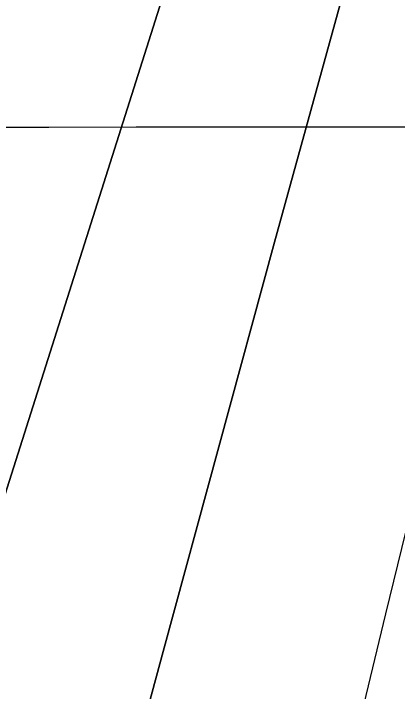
# Model space of a CAD drawing. Extents: x 3297716 to 3335574, y 688621 to 713991.
# Drawn here: x 3323571.2 to 3323661.5, y 696916.4 to 697076 of the extents above; entities that cross this region are included whole.
import ezdxf

# ---------------------------------------------------------------- set-up
doc = ezdxf.new("R2010")
doc.units = 0
for name, color, linetype in [('V-GRID-MAJR', 7, 'Continuous'), ('V-RIVR-EDGE', 7, 'Continuous'), ('V-TOPO-DPTH', 7, 'Continuous'), ('V-TOPO-MINR', 7, 'Continuous')]:
    doc.layers.add(name, color=color, linetype=linetype)

msp = doc.modelspace()

# ---------------------------------------------------------------- linework, layer by layer
at = {"layer": 'V-GRID-MAJR'}
msp.add_spline([(3301847.299, 697030.213), (3307100.789, 697033.652), (3312354.279, 697037.855), (3317607.768, 697042.821), (3322861.257, 697048.552), (3328114.745, 697055.047), (3333368.231, 697062.306), (3333368.232, 697062.306)], degree=3, dxfattribs=at)
at = {"layer": 'V-RIVR-EDGE'}
msp.add_spline([(3322948.366287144, 694020.914767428), (3322949.4141121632, 694024.6369113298), (3322957.602035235, 694042.4556020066), (3322966.987881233, 694074.2322378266), (3322979.8744808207, 694110.2660500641), (3322999.013836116, 694165.6745500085), (3323019.31083972, 694218.7533695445), (3323047.4165960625, 694293.142044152), (3323064.985570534, 694340.7983676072), (3323068.5227630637, 694359.7919671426), (3323070.099856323, 694370.2587478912), (3323070.903266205, 694381.5030476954), (3323071.352437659, 694406.3213277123), (3323072.9285719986, 694416.4003078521), (3323078.7714719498, 694426.8565404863), (3323084.230406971, 694438.8649344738), (3323087.357743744, 694448.9400789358), (3323090.11358154, 694465.6087926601), (3323090.51768378, 694472.200444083), (3323089.3744192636, 694480.3471336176), (3323089.386885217, 694485.3885415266), (3323093.6795416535, 694496.2364104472), (3323102.6353945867, 694510.9507784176), (3323113.519702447, 694521.3945450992), (3323114.309687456, 694527.2096363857), (3323113.949695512, 694538.4568129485), (3323114.762694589, 694553.5791188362), (3323118.7011125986, 694578.0009679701), (3323122.9966457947, 694590.0122387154), (3323131.9640057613, 694609.3802139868), (3323139.744949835, 694619.4438514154), (3323140.917940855, 694623.3189807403), (3323134.3349197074, 694627.2132884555), (3323134.341632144, 694629.9278927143), (3323141.3556052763, 694643.4836534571), (3323147.9645172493, 694650.0599621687), (3323149.147097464, 694657.8130975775), (3323151.8856747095, 694667.5014003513), (3323156.9616037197, 694681.4497563), (3323161.663156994, 694700.8282796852), (3323165.5871912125, 694719.4331196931), (3323168.713569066, 694729.1204635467), (3323174.948105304, 694741.1269396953), (3323179.2369260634, 694750.4236061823), (3323184.311896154, 694763.9841615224), (3323190.1528782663, 694773.6647929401), (3323189.3964554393, 694781.4227229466), (3323190.575199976, 694787.6246559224), (3323200.325832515, 694810.093118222), (3323212.421488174, 694839.9240385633), (3323221.02310268, 694868.2123867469), (3323223.7760637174, 694883.7176986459), (3323229.641018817, 694903.093345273), (3323232.778903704, 694917.4342964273), (3323234.7505100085, 694930.6147225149), (3323239.0508378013, 694944.5649963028), (3323242.1752978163, 694953.4767389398), (3323245.70386007, 694968.980133), (3323248.836950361, 694981.3820811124), (3323256.253107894, 695000.7538920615), (3323259.3708554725, 695006.9510304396), (3323262.095048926, 695010.8223240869), (3323260.9575379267, 695021.2958172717), (3323261.3683526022, 695030.6020729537), (3323262.5538095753, 695039.5186101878), (3323266.06319344, 695047.2659920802), (3323266.462501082, 695051.9186404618), (3323266.1120983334, 695067.043823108), (3323267.315774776, 695083.3285719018), (3323269.6905243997, 695102.712848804), (3323271.273371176, 695115.5064332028), (3323274.789467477, 695125.968419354), (3323280.228265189, 695129.8330005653), (3323284.902968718, 695138.353106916), (3323287.2566221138, 695149.2057704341), (3323288.843304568, 695163.550557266), (3323288.85768836, 695169.367566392), (3323285.7629548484, 695172.4776426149), (3323285.773502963, 695176.7434493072), (3323290.0575291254, 695184.101112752), (3323291.2401093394, 695191.8542481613), (3323304.1113662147, 695221.6832506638), (3323311.1358874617, 695239.5048180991), (3323319.7566803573, 695275.5491784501), (3323326.0573820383, 695314.3138965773), (3323328.486790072, 695355.8028081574), (3323328.182415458, 695389.5424200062), (3323328.992537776, 695403.5013240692), (3323333.289029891, 695415.9003954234), (3323336.8012905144, 695424.811179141), (3323336.8195099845, 695432.1793907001), (3323336.830058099, 695436.4451973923), (3323334.507090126, 695438.0021533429), (3323333.741078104, 695441.8820772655), (3323334.1451803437, 695448.4737286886), (3323336.0899369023, 695450.7957377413), (3323336.505546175, 695462.0409964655), (3323334.9677686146, 695467.4740406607), (3323336.535272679, 695474.062815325), (3323337.7216885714, 695483.367153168), (3323338.900433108, 695489.5690861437), (3323338.9301596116, 695501.5909050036), (3323339.7239802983, 695508.9571987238), (3323344.3785465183, 695509.3334922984), (3323347.511636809, 695521.7354404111), (3323348.689422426, 695527.5495727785), (3323352.1844224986, 695529.4799455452), (3323353.747131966, 695534.1297171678), (3323353.7509676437, 695535.6809196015), (3323351.8148413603, 695536.8491160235), (3323349.5110517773, 695546.162084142), (3323347.230276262, 695564.7822668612), (3323348.4214867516, 695576.0256077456), (3323350.758838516, 695580.2856609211), (3323348.829424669, 695584.1684616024), (3323346.131122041, 695590.7677843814), (3323352.3982615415, 695615.9594812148), (3323351.6293727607, 695618.6760033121), (3323350.4688476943, 695619.8422818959), (3323349.7335210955, 695636.1318252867), (3323350.5235061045, 695641.9469165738), (3323355.5764210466, 695646.5880579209), (3323358.322669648, 695659.3787655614), (3323360.2722208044, 695663.6397776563), (3323363.373666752, 695663.2443056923), (3323363.3592829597, 695657.4272965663), (3323367.216192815, 695648.8860939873), (3323370.3205155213, 695649.6540238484), (3323370.74379615, 695664.0016874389), (3323374.2503032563, 695670.5856675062), (3323381.254687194, 695680.2634221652), (3323382.047548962, 695687.2419152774), (3323388.698653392, 695710.8814507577), (3323396.5179542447, 695736.4571125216), (3323397.7034112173, 695745.3736497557), (3323398.499149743, 695753.5155446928), (3323397.7379323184, 695759.3344716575), (3323393.8762278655, 695765.9366711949), (3323394.2832068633, 695773.691724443), (3323399.3466699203, 695782.5986724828), (3323407.1093945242, 695785.294098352), (3323417.967811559, 695785.2672486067), (3323417.976441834, 695788.757454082), (3323420.721731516, 695801.1603611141), (3323422.293071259, 695809.3003382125), (3323424.6380943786, 695816.6627962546), (3323424.665903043, 695827.9090138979), (3323425.8379351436, 695831.3963426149), (3323428.559251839, 695834.1042344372), (3323437.473871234, 695832.1431762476), (3323439.0327450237, 695835.2417454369), (3323431.6750815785, 695839.5257715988), (3323429.7552569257, 695847.2865783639), (3323429.780188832, 695857.369394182), (3323430.5864754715, 695869.7770958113), (3323433.7042230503, 695875.9742341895), (3323435.265014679, 695879.8484045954), (3323433.7329906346, 695887.6082524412), (3323434.9098173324, 695893.0345841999), (3323438.4144066, 695898.8429630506), (3323445.79987871, 695905.8051545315), (3323452.791796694, 695910.4415012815), (3323454.3487526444, 695912.7644692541), (3323453.196857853, 695917.4209533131), (3323447.3932736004, 695922.8645456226), (3323447.404780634, 695927.5181529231), (3323447.416287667, 695932.1717602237), (3323452.107292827, 695947.284476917), (3323456.0351627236, 695967.4405193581), (3323463.0577661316, 695984.4864855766), (3323466.9482381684, 695989.5183042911), (3323475.1035579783, 695994.1517742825), (3323476.276548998, 695998.0269036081), (3323476.29093279, 696003.8439127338), (3323479.0218386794, 696010.4298106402), (3323484.859944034, 696018.9470402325), (3323492.248292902, 696027.0726335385), (3323500.4103251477, 696034.420707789), (3323505.8702190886, 696046.8169023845), (3323508.9841309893, 696051.4628383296), (3323516.364808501, 696056.4860267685), (3323519.4835149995, 696063.0709657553), (3323526.0885912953, 696068.0960720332), (3323531.5379371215, 696076.2264599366), (3323536.21455849, 696085.5221675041), (3323536.2270244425, 696090.5635754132), (3323531.979437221, 696097.9423350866), (3323530.438782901, 696102.2119774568), (3323530.444536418, 696104.5387811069), (3323533.94049541, 696106.8569544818), (3323544.0789285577, 696129.3244578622), (3323548.748837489, 696135.9055611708), (3323553.436965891, 696149.8548760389), (3323555.396106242, 696157.9938942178), (3323554.638724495, 696165.3640236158), (3323556.59019349, 696170.4006369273), (3323558.1500261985, 696173.8870067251), (3323559.714653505, 696179.3123795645), (3323566.346579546, 696195.1959028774), (3323569.860758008, 696204.8822878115), (3323570.2715726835, 696214.1885434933), (3323571.8304464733, 696217.2871126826), (3323578.0371740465, 696218.047371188), (3323583.086253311, 696221.1373101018), (3323583.8819918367, 696229.2792050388), (3323588.564366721, 696240.9017162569), (3323595.1799911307, 696250.192629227), (3323599.4563459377, 696254.447887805), (3323606.4425104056, 696256.7574309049), (3323608.7856156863, 696263.3442877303), (3323619.356918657, 696304.0374607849), (3323636.948907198, 696361.0009988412), (3323653.396672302, 696425.7234258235), (3323674.5287301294, 696502.8439652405), (3323685.0875671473, 696538.4957303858), (3323701.095749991, 696582.2778834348), (3323710.868437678, 696613.665759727), (3323717.158591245, 696648.1646711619), (3323723.848052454, 696687.3162309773), (3323726.2304734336, 696709.8029127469), (3323735.2342723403, 696743.907311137), (3323756.7119383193, 696803.9636648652), (3323773.9113316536, 696858.9891587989), (3323781.3562567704, 696889.9949879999), (3323782.9237608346, 696896.5837626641), (3323786.031919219, 696898.902894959), (3323786.427391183, 696902.0043409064), (3323784.883860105, 696905.1105814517), (3323782.175968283, 696907.8318981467), (3323782.578152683, 696913.6479483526), (3323780.643944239, 696915.591745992), (3323779.094659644, 696916.3711828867), (3323779.1167147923, 696925.2905968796), (3323780.318473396, 696940.7997444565), (3323785.4030326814, 696958.2383058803), (3323787.753809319, 696967.927567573), (3323789.6918534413, 696967.5349723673), (3323796.2825459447, 696966.7430695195), (3323797.839501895, 696969.066037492), (3323798.238809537, 696973.7186858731), (3323801.3910782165, 696993.8766461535), (3323801.422722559, 697006.6740662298), (3323801.468750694, 697025.2884954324), (3323803.4509051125, 697042.7347282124), (3323803.8607608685, 697051.6531832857), (3323803.869391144, 697055.1433887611), (3323801.1643760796, 697059.0281072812), (3323800.3964462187, 697062.1324299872), (3323801.9514843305, 697063.6797967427), (3323806.9928922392, 697063.6673307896), (3323807.3893231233, 697067.1565773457), (3323807.415213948, 697077.6271937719), (3323807.8298643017, 697088.4846518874), (3323810.182558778, 697098.9495147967), (3323812.5342943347, 697109.026577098), (3323817.962543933, 697108.6253516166), (3323823.39367029, 697109.387527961), (3323824.5609077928, 697110.9358536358), (3323821.4652153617, 697113.6581292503), (3323821.085086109, 697116.761493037), (3323819.923602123, 697117.5399710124), (3323809.84941658, 697121.0551083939), (3323809.46545165, 697122.6072697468), (3323809.4731230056, 697125.709674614), (3323818.4376062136, 697143.9142480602), (3323821.5716554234, 697156.7039967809), (3323825.451579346, 697157.4700088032), (3323830.8817467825, 697157.8443845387), (3323833.9889462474, 697159.7757162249), (3323833.9946997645, 697162.1025198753), (3323830.1214882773, 697164.0511121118), (3323823.528877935, 697164.067413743), (3323823.148748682, 697167.1707775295), (3323823.1554611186, 697169.885381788), (3323825.0982998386, 697171.4317896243), (3323827.8138630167, 697171.8128777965), (3323829.3660243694, 697172.196842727), (3323830.147379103, 697174.5217285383), (3323831.7100885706, 697179.1715001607), (3323834.043604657, 697181.8803509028), (3323834.0570295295, 697187.3095594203), (3323836.42027212, 697202.0402290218), (3323835.2664594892, 697205.9211118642), (3323827.1351126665, 697210.9826570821), (3323823.2695725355, 697216.0336541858), (3323822.8923200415, 697220.3004197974), (3323824.455029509, 697224.9501914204), (3323826.8038883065, 697233.863851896), (3323831.4795507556, 697242.7717588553), (3323836.5621922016, 697259.4347190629), (3323841.2733346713, 697282.6912485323), (3323847.535679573, 697305.9439423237), (3323851.8436787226, 697322.9966209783), (3323857.30932618, 697337.7196192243), (3323865.101777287, 697352.4368639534), (3323867.8441902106, 697363.6763691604), (3323867.087767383, 697371.4342991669), (3323864.781101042, 697379.5838654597), (3323867.138590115, 697391.9877314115), (3323875.3504861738, 697419.5014372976), (3323883.142937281, 697434.2186820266), (3323896.773493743, 697457.4531563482), (3323907.27959019, 697471.7758880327), (3323915.068205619, 697484.9419303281), (3323917.8202077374, 697500.059441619), (3323925.6395085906, 697525.6351033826), (3323933.834144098, 697546.1683983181), (3323940.075392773, 697560.8894787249), (3323942.0345331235, 697569.028496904), (3323946.7197847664, 697581.8144099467), (3323953.3488340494, 697596.5345314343), (3323965.8303724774, 697625.5888916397), (3323975.5790871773, 697647.2817527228), (3323979.108608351, 697663.1729473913), (3323983.4137307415, 697679.0622242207), (3323992.005756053, 697703.4725663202), (3323996.7044325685, 697721.6876878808), (3324001.768854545, 697730.9824365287), (3324007.608877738, 697740.275267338), (3324011.530035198, 697757.7167055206), (3324016.234465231, 697778.2586307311), (3324014.7503871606, 697805.4085089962), (3324012.861247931, 697825.5789352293), (3324013.656986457, 697833.7208301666), (3324020.7141109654, 697864.7276182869), (3324032.9037407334, 697932.5629982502), (3324038.393361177, 697956.9810117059), (3324042.6812230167, 697965.8898775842), (3324046.575530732, 697972.4728987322), (3324050.8729817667, 697985.2597706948), (3324055.9306913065, 697991.839915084), (3324055.941239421, 697996.105721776), (3324055.5716582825, 698003.474892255), (3324056.792595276, 698026.7400519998), (3324061.141827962, 698060.4681568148), (3324067.83416593, 698100.7831184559), (3324075.2973105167, 698139.1571592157), (3324081.5471894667, 698157.3684450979), (3324088.5554090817, 698168.5974021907), (3324090.8965965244, 698174.4086577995), (3324094.80720587, 698187.5842892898), (3324095.6230817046, 698203.8699970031), (3324097.26154581, 698239.1560166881), (3324100.4454588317, 698272.1113970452), (3324108.318459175, 698319.4038928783), (3324118.9156529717, 698370.567682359), (3324132.5970321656, 698414.3555889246), (3324146.3426589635, 698484.1261362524), (3324153.002393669, 698511.2558772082), (3324155.7438476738, 698522.1075818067), (3324161.575240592, 698527.9102071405), (3324167.807858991, 698539.1410820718), (3324172.4959873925, 698553.09039694), (3324172.5199603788, 698562.7854121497), (3324169.43865174, 698571.3246968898), (3324162.0963310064, 698581.8135327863), (3324160.9425183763, 698585.6944156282), (3324160.9501897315, 698588.7968204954), (3324167.2480146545, 698626.3981367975), (3324180.217081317, 698695.7828013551), (3324201.7935160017, 698795.7826177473), (3324223.6973393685, 698871.3500368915), (3324235.4301263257, 698911.2647319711), (3324246.7501807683, 698941.0975701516), (3324253.0249916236, 698969.3916718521), (3324262.801514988, 699002.3307505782), (3324270.197535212, 699013.5587487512), (3324276.820830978, 699025.9520665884), (3324280.341721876, 699038.3530557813), (3324280.3656948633, 699048.0480709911), (3324280.0009083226, 699057.3562445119), (3324275.754280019, 699065.1228047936), (3324274.631152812, 699081.4133071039), (3324272.355171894, 699101.9724928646), (3324269.6933082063, 699123.308238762), (3324271.681216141, 699143.0812751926), (3324274.8411561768, 699166.3416403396), (3324284.6243919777, 699201.9953233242), (3324289.3422468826, 699227.9664570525), (3324288.9860906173, 699240.7648360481), (3324287.448313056, 699246.1978802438), (3324284.354538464, 699249.6957570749), (3324270.408100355, 699255.5472873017), (3324268.4806043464, 699260.2056891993), (3324271.223976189, 699271.8329950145), (3324280.526396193, 699269.8709779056), (3324281.308709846, 699272.5836643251), (3324283.667157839, 699285.3753308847), (3324286.4345026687, 699306.6976519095), (3324288.412821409, 699322.592682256), (3324292.3397323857, 699342.360924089), (3324299.3786374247, 699365.9995006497), (3324314.285748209, 699434.9915700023), (3324317.7874607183, 699439.6365470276), (3324326.706874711, 699439.6144918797), (3324329.8150330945, 699441.9336241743), (3324329.8303758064, 699448.1384339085), (3324329.838047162, 699451.2408387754), (3324334.8890442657, 699455.1063789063), (3324345.3769212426, 699462.0608990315), (3324350.0621728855, 699474.8468120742), (3324350.094776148, 699488.0320327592), (3324350.1177902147, 699497.3392473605), (3324354.0437422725, 699516.7196885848), (3324362.6463156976, 699545.3958373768), (3324370.4560273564, 699567.0934930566), (3324371.64052541, 699575.622229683), (3324363.525480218, 699587.2763852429), (3324361.209224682, 699591.5479454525), (3324361.220731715, 699596.2015527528), (3324361.2322387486, 699600.8551600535), (3324374.9069055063, 699641.9284623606), (3324390.560849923, 699699.2845956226), (3324404.2527772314, 699747.3383088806), (3324408.9859748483, 699779.5142523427), (3324416.846509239, 699821.7653402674), (3324421.1573851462, 699839.9814207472), (3324418.8660615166, 699854.3357967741), (3324419.2778351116, 699864.0298530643), (3324419.284547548, 699866.7444573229), (3324416.960620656, 699867.9136126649), (3324409.5991215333, 699870.6464363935), (3324408.828314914, 699872.5873572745), (3324409.611587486, 699875.6878443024), (3324415.0733992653, 699888.8596401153), (3324417.048841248, 699903.5912686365), (3324417.0728142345, 699913.2862838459), (3324415.1520306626, 699920.6592900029), (3324412.446056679, 699924.1562079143), (3324416.7530969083, 699940.8210859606), (3324421.0121911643, 699938.0959335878), (3324424.9410199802, 699958.6397766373), (3324426.9576954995, 699990.0468313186), (3324429.7336706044, 700014.8593578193), (3324433.688390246, 700045.8738172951), (3324439.5926610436, 700081.1492888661), (3324442.7794508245, 700115.2680710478), (3324446.2878757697, 700122.6276523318), (3324447.0797786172, 700129.2183448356), (3324446.7428007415, 700149.7727359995), (3324449.525488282, 700177.2998667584), (3324456.9963042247, 700218.7763123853), (3324465.2235429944, 700252.4948280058), (3324468.7693657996, 700274.9786330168), (3324468.828818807, 700299.0222707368), (3324471.6412328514, 700338.5712203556), (3324481.4867984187, 700399.4319428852), (3324496.0540545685, 700487.8150015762), (3324505.1336081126, 700552.5556480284), (3324518.174593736, 700651.0253582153), (3324528.8389118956, 700729.335190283), (3324548.85839063, 700827.0120387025), (3324554.7463597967, 700855.694899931), (3324559.0246324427, 700860.7257597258), (3324565.2476616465, 700868.0786285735), (3324568.379793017, 700880.0927760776), (3324568.3922589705, 700885.1341839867), (3324563.753994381, 700891.3505007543), (3324563.3757829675, 700895.2294657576), (3324563.3844132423, 700898.719671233), (3324568.0907611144, 700920.0371976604), (3324578.2474137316, 700949.8729126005), (3324578.664940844, 700961.8937725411), (3324576.775801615, 700982.0641987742), (3324579.560406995, 701010.3669307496), (3324583.109106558, 701034.0141375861), (3324587.7799744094, 701040.9830415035), (3324591.2768923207, 701043.6890154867), (3324604.4736200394, 701048.3100195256), (3324610.3011772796, 701052.5614424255), (3324613.0311242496, 701058.7595397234), (3324615.763947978, 701066.1210388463), (3324624.7715825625, 701101.7766396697), (3324630.726676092, 701157.6055434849), (3324636.70382477, 701222.3538612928), (3324632.92746415, 701263.470314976), (3324633.7912859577, 701299.1460531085), (3324636.9684865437, 701329.3868292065), (3324647.9601933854, 701383.2642640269), (3324651.114379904, 701404.1978255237), (3324653.483376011, 701421.255298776), (3324659.3799754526, 701453.4283654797), (3324663.718660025, 701482.8906636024), (3324662.5897793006, 701496.854362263), (3324663.009224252, 701509.6508234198), (3324668.096660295, 701528.2527866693), (3324671.2479700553, 701548.0229463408), (3324672.0648048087, 701564.6964546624), (3324673.2771115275, 701584.4714089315), (3324678.352081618, 701598.031964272), (3324681.13285132, 701624.7834938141), (3324682.3259796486, 701636.8024359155), (3324688.164085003, 701645.3196655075), (3324695.941193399, 701653.832100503), (3324697.124732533, 701661.9730365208), (3324700.301933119, 701692.2138126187)], degree=3, dxfattribs=at)
at = {"layer": 'V-TOPO-DPTH'}
for points in [[(3323180.956695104, 695513.6983570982), (3323264.8485556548, 695853.3646533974), (3323273.6320924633, 695888.4322090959), (3323282.5690653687, 695923.4600794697), (3323291.7361924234, 695958.4284218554), (3323301.0567555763, 695993.3570789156), (3323308.649272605, 696021.438914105), (3323321.850092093, 696070.3870572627), (3323335.0094573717, 696119.3463143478), (3323348.1066413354, 696168.322242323), (3323361.1623710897, 696217.3092842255), (3323494.3773140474, 696718.4299995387), (3323498.4682282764, 696733.5362570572), (3323502.652333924, 696748.6161911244), (3323506.9762267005, 696763.6566400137), (3323511.393310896, 696778.6707654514), (3323515.915803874, 696793.654214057), (3323520.485629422, 696808.6230896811), (3323525.126453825, 696823.5701058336), (3323529.814610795, 696838.5025490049), (3323746.265453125, 697522.2467696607)], [(3323746.265453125, 697522.2467696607), (3323529.814610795, 696838.5025490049), (3323525.126453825, 696823.5701058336), (3323520.485629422, 696808.6230896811), (3323515.915803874, 696793.654214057), (3323511.393310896, 696778.6707654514), (3323506.9762267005, 696763.6566400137), (3323502.652333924, 696748.6161911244), (3323498.4682282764, 696733.5362570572), (3323494.3773140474, 696718.4299995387), (3323361.1623710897, 696217.3092842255), (3323348.1066413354, 696168.322242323), (3323335.0094573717, 696119.3463143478), (3323321.850092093, 696070.3870572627), (3323308.649272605, 696021.438914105), (3323301.0567555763, 695993.3570789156), (3323291.7361924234, 695958.4284218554), (3323282.5690653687, 695923.4600794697), (3323273.6320924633, 695888.4322090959), (3323264.8485556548, 695853.3646533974), (3323180.956695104, 695513.6983570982)], [(3323713.1978988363, 697310.7941773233), (3323686.021332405, 697214.6708860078), (3323659.1165954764, 697118.4721901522), (3323632.6196027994, 697022.1603874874), (3323606.3944396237, 696925.7731802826), (3323570.5936935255, 696793.0833845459), (3323562.430247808, 696762.9962115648), (3323554.210088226, 696732.9246277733), (3323545.904857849, 696702.8764277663), (3323537.5429136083, 696672.8438169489), (3323514.727287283, 696591.3460885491), (3323494.7167033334, 696520.6338255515), (3323474.441751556, 696449.9982501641), (3323453.7702480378, 696379.4777061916), (3323432.834376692, 696309.033849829), (3323325.047735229, 695950.0554850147), (3323319.576945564, 695931.4178574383), (3323314.260341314, 695912.7373757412), (3323309.175015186, 695893.9926128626), (3323304.2438744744, 695875.2049958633), (3323274.195555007, 695757.7702458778), (3323254.908896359, 695680.105455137), (3323236.359177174, 695602.2705478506), (3323218.9148671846, 695524.1804657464)], [(3323713.1978988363, 697310.7941773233), (3323686.021332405, 697214.6708860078), (3323659.1165954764, 697118.4721901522), (3323632.6196027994, 697022.1603874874), (3323606.3944396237, 696925.7731802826), (3323570.5936935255, 696793.0833845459), (3323562.430247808, 696762.9962115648), (3323554.210088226, 696732.9246277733), (3323545.904857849, 696702.8764277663), (3323537.5429136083, 696672.8438169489), (3323514.727287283, 696591.3460885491), (3323494.7167033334, 696520.6338255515), (3323474.441751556, 696449.9982501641), (3323453.7702480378, 696379.4777061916), (3323432.834376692, 696309.033849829), (3323325.047735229, 695950.0554850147), (3323319.576945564, 695931.4178574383), (3323314.260341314, 695912.7373757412), (3323309.175015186, 695893.9926128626), (3323304.2438744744, 695875.2049958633), (3323274.195555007, 695757.7702458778), (3323254.908896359, 695680.105455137), (3323236.359177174, 695602.2705478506), (3323218.9148671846, 695524.1804657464)], [(3323481.3649423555, 696347.0125654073), (3323511.643044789, 696439.8245091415), (3323542.0603616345, 696532.5912100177), (3323598.942658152, 696705.4140814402), (3323600.9822225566, 696711.7479443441), (3323602.967119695, 696718.0985078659), (3323604.8700159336, 696724.474122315), (3323606.7182449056, 696730.8664373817), (3323615.5927689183, 696762.3181596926), (3323621.702695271, 696784.4839197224), (3323627.633284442, 696806.6964019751), (3323633.294867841, 696828.9789675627), (3323638.7771140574, 696851.308255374), (3323648.4974324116, 696891.9591158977), (3323658.7875228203, 696934.6286641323), (3323669.187254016, 696977.2712488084), (3323679.7514463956, 697019.8733881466), (3323690.425279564, 697062.4485639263), (3323745.0599311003, 697278.6033242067)], [(3323481.3649423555, 696347.0125654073), (3323511.643044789, 696439.8245091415), (3323542.0603616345, 696532.5912100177), (3323598.942658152, 696705.4140814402), (3323600.9822225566, 696711.7479443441), (3323602.967119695, 696718.0985078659), (3323604.8700159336, 696724.474122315), (3323606.7182449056, 696730.8664373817), (3323615.5927689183, 696762.3181596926), (3323621.702695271, 696784.4839197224), (3323627.633284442, 696806.6964019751), (3323633.294867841, 696828.9789675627), (3323638.7771140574, 696851.308255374), (3323648.4974324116, 696891.9591158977), (3323658.7875228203, 696934.6286641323), (3323669.187254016, 696977.2712488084), (3323679.7514463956, 697019.8733881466), (3323690.425279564, 697062.4485639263), (3323745.0599311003, 697278.6033242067)]]:
    msp.add_lwpolyline(points, dxfattribs=at)
at = {"layer": 'V-TOPO-MINR'}
for points in [[(3323746.265453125, 697522.2467696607), (3323529.814610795, 696838.5025490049), (3323525.126453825, 696823.5701058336), (3323520.485629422, 696808.6230896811), (3323515.915803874, 696793.654214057), (3323511.393310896, 696778.6707654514), (3323506.9762267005, 696763.6566400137), (3323502.652333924, 696748.6161911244), (3323498.4682282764, 696733.5362570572), (3323494.3773140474, 696718.4299995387), (3323361.1623710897, 696217.3092842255), (3323348.1066413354, 696168.322242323), (3323335.0094573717, 696119.3463143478), (3323321.850092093, 696070.3870572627), (3323308.649272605, 696021.438914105), (3323301.0567555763, 695993.3570789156), (3323291.7361924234, 695958.4284218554), (3323282.5690653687, 695923.4600794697), (3323273.6320924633, 695888.4322090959), (3323264.8485556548, 695853.3646533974), (3323180.956695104, 695513.6983570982)], [(3323218.9148671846, 695524.1804657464), (3323236.359177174, 695602.2705478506), (3323254.908896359, 695680.105455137), (3323274.195555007, 695757.7702458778), (3323304.2438744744, 695875.2049958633), (3323309.175015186, 695893.9926128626), (3323314.260341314, 695912.7373757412), (3323319.576945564, 695931.4178574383), (3323325.047735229, 695950.0554850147), (3323432.834376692, 696309.033849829), (3323453.7702480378, 696379.4777061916), (3323474.441751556, 696449.9982501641), (3323494.7167033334, 696520.6338255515), (3323514.727287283, 696591.3460885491), (3323537.5429136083, 696672.8438169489), (3323545.904857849, 696702.8764277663), (3323554.210088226, 696732.9246277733), (3323562.430247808, 696762.9962115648), (3323570.5936935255, 696793.0833845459), (3323606.3944396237, 696925.7731802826), (3323632.6196027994, 697022.1603874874), (3323659.1165954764, 697118.4721901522), (3323686.021332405, 697214.6708860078), (3323713.1978988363, 697310.7941773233)], [(3323481.3649423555, 696347.0125654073), (3323511.643044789, 696439.8245091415), (3323542.0603616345, 696532.5912100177), (3323598.942658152, 696705.4140814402), (3323600.9822225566, 696711.7479443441), (3323602.967119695, 696718.0985078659), (3323604.8700159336, 696724.474122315), (3323606.7182449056, 696730.8664373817), (3323615.5927689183, 696762.3181596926), (3323621.702695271, 696784.4839197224), (3323627.633284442, 696806.6964019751), (3323633.294867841, 696828.9789675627), (3323638.7771140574, 696851.308255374), (3323648.4974324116, 696891.9591158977), (3323658.7875228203, 696934.6286641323), (3323669.187254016, 696977.2712488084), (3323679.7514463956, 697019.8733881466), (3323690.425279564, 697062.4485639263), (3323745.0599311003, 697278.6033242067)]]:
    msp.add_lwpolyline(points, dxfattribs=at)

doc.saveas('drawing.dxf')
